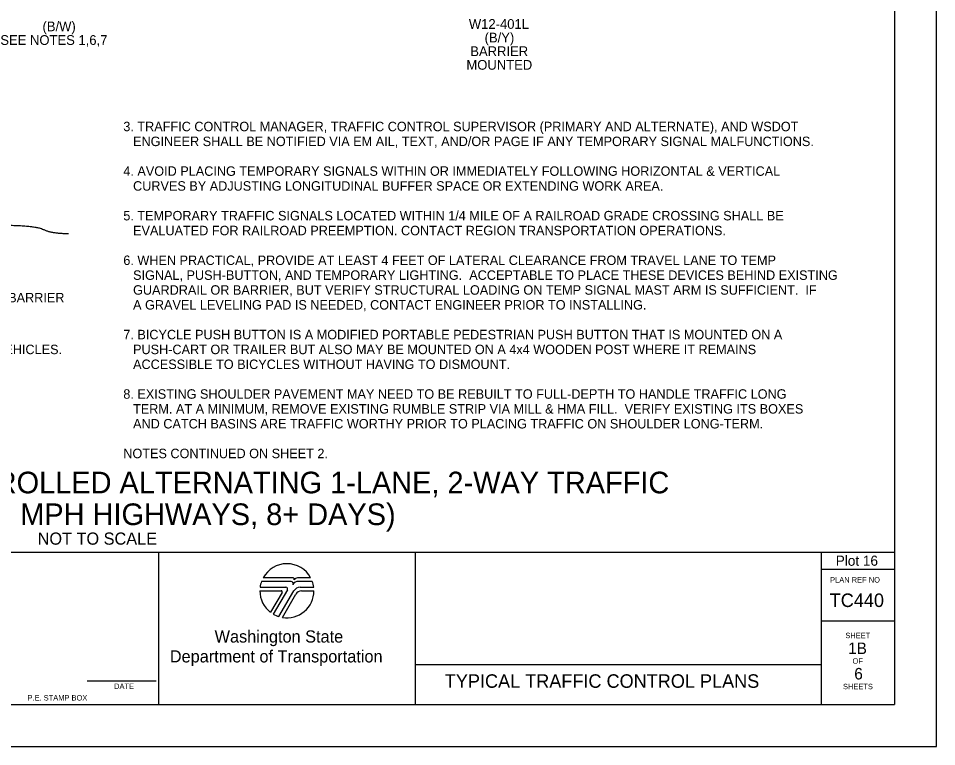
# Model space of a CAD drawing. Extents: x 99982 to 100176, y 99905 to 100011.
# Drawn here: x 100109.27 to 100116.06, y 99969.69 to 99975.07 of the extents above; entities that cross this region are included whole.
import ezdxf

# ---------------------------------------------------------------- set-up
doc = ezdxf.new("R2010")
doc.units = 0
for name, color, linetype in [('SH_DE_DetailHeading1Text', 7, 'Continuous'), ('SH_GI_GeneralNotesBodyText', 7, 'Continuous'), ('SH_GI_PlotLimits', 7, 'Continuous'), ('SH_GI_SheetBorder', 7, 'Continuous'), ('SH_GI_SheetLocationText', 7, 'Continuous'), ('SH_GI_SheetTextInCells', 7, 'Continuous'), ('SH_GI_TitleBlockText', 7, 'Continuous'), ('SH_GI_WSDOTLogo', 7, 'Continuous'), ('TR_SN_ConstructionSigns', 7, 'Continuous'), ('TR_WZ_WorkZoneDetails', 7, 'Continuous'), ('TR_WZ_WorkZoneTextCurrent', 7, 'Continuous')]:
    doc.layers.add(name, color=color, linetype=linetype)

msp = doc.modelspace()

# ---------------------------------------------------------------- linework, layer by layer
at = {"layer": 'SH_GI_PlotLimits'}
msp.add_lwpolyline([(100099.0625, 99969.6875), (100116.0625, 99969.6875), (100116.0625, 99980.6875), (100099.0625, 99980.6875)], close=True, dxfattribs=at)
at = {"layer": 'SH_GI_SheetBorder'}
for p, q in [((100115.75, 99980.375), (100115.75, 99970)), ((100100, 99971.1259), (100115.75, 99971.1259)), ((100110.3089, 99971.1259), (100110.3089, 99970)), ((100112.2055, 99971.1259), (100112.2055, 99970)), ((100115.2079, 99971.1259), (100115.2079, 99970)), ((100115.2079, 99971.0008), (100115.75, 99971.0008)), ((100115.2079, 99970.6176), (100115.75, 99970.6176)), ((100112.2055, 99970.2955), (100115.2079, 99970.2955)), ((100109.7797, 99970.1733), (100110.2914, 99970.1733)), ((100100, 99970), (100115.75, 99970))]:
    msp.add_line(p, q, dxfattribs=at)
at = {"layer": 'SH_GI_WSDOTLogo'}
for p, q in [((100111.2894, 99970.9094), (100111.0697, 99970.9094)), ((100111.303, 99970.9354), (100111.0815, 99970.9354)), ((100111.433, 99970.9354), (100111.3351, 99970.9354)), ((100111.343, 99970.9094), (100111.3429, 99970.9094)), ((100111.4448, 99970.9094), (100111.343, 99970.9094)), ((100111.0572, 99970.84), (100111.2148, 99970.84)), ((100111.059, 99970.8661), (100111.2496, 99970.8661)), ((100111.222, 99970.8277), (100111.1364, 99970.6807)), ((100111.261, 99970.8464), (100111.1567, 99970.6672)), ((100111.1989, 99970.6487), (100111.3089, 99970.839)), ((100111.2244, 99970.6428), (100111.3242, 99970.8156)), ((100111.3558, 99970.8661), (100111.4555, 99970.8661)), ((100111.3655, 99970.8394), (100111.4572, 99970.8394))]:
    msp.add_line(p, q, dxfattribs=at)
for centre, radius, start, end in [((100111.2572, 99970.84), 0.2, 28.47865, 151.53204), ((100111.2572, 99970.84), 0.2, 159.69598, 172.50569), ((100111.2894, 99970.8946), 0.0148, 327.8418, 89.99855), ((100111.3429, 99970.861), 0.0484, 89.99529, 147.82376), ((100111.303, 99970.9263), 0.00903, 329.87418, 90.00328), ((100111.3352, 99970.9066), 0.0287, 90.00721, 148.16763), ((100111.2572, 99970.84), 0.2, 7.49431, 20.29406), ((100111.2572, 99970.84), 0.2, 179.99864, 232.84327), ((100111.2149, 99970.8318), 0.0082, 329.74356, 90), ((100111.2572, 99970.84), 0.2, 260.54554, 359.80857), ((100111.2497, 99970.853), 0.0131, 329.76834, 90), ((100111.3558, 99970.8119), 0.0542, 90, 149.99738), ((100111.3654, 99970.7918), 0.0476, 90, 150.05432), ((100111.2572, 99970.84), 0.2, 239.79292, 253.0448)]:
    msp.add_arc(centre, radius, start, end, dxfattribs=at)
at = {"layer": 'TR_WZ_WorkZoneDetails'}
msp.add_open_spline([(100109.1405, 99973.5438), (100109.3917, 99973.544), (100109.5172, 99973.4819), (100109.6427, 99973.482)], degree=2, dxfattribs=at)

# ---------------------------------------------------------------- texts
at = {"layer": 'SH_DE_DetailHeading1Text'}
for s, height, p in [('ADVANCED TEMPORARY SIGNAL-CONTROLLED ALTERNATING 1-LANE, 2-WAY TRAFFIC', 0.16, (100104.9788, 99971.5606)), ('TEMP BARRIER (25 MPH HIGHWAYS, 8+ DAYS)', 0.16, (100107.2523, 99971.3259)), ('NOT TO SCALE', 0.09, (100109.4141, 99971.1809))]:
    msp.add_text(s, height=height, rotation=360, dxfattribs=at).set_placement(p)
at = {"layer": 'SH_GI_GeneralNotesBodyText'}
for s, p in [('3. TRAFFIC CONTROL MANAGER, TRAFFIC CONTROL SUPERVISOR (PRIMARY AND ALTERNATE), AND WSDOT ', (100110.0475, 99974.2384)), ('ENGINEER SHALL BE NOTIFIED VIA EM AIL, TEXT, AND/OR PAGE IF ANY TEMPORARY SIGNAL MALFUNCTIONS.', (100110.1197, 99974.1285)), ('4. AVOID PLACING TEMPORARY SIGNALS WITHIN OR IMMEDIATELY FOLLOWING HORIZONTAL & VERTICAL ', (100110.0475, 99973.9087)), ('CURVES BY ADJUSTING LONGITUDINAL BUFFER SPACE OR EXTENDING WORK AREA.', (100110.1197, 99973.7988)), ('5. TEMPORARY TRAFFIC SIGNALS LOCATED WITHIN 1/4 MILE OF A RAILROAD GRADE CROSSING SHALL BE ', (100110.0475, 99973.579)), ('EVALUATED FOR RAILROAD PREEMPTION. CONTACT REGION TRANSPORTATION OPERATIONS.', (100110.1197, 99973.4691)), ('6. WHEN PRACTICAL, PROVIDE AT LEAST 4 FEET OF LATERAL CLEARANCE FROM TRAVEL LANE TO TEMP ', (100110.0475, 99973.2493)), ('SIGNAL, PUSH-BUTTON, AND TEMPORARY LIGHTING.  ACCEPTABLE TO PLACE THESE DEVICES BEHIND EXISTING ', (100110.1197, 99973.1394)), ('GUARDRAIL OR BARRIER, BUT VERIFY STRUCTURAL LOADING ON TEMP SIGNAL MAST ARM IS SUFFICIENT.  IF ', (100110.1197, 99973.0295)), ('A GRAVEL LEVELING PAD IS NEEDED, CONTACT ENGINEER PRIOR TO INSTALLING.', (100110.1197, 99972.9196)), ('7. BICYCLE PUSH BUTTON IS A MODIFIED PORTABLE PEDESTRIAN PUSH BUTTON THAT IS MOUNTED ON A ', (100110.0475, 99972.6998)), (':  (1) DEFAULT TIMING PLAN DESIGNED ONLY FOR VEHICLES. ', (100106.7909, 99972.5899)), ('PUSH-CART OR TRAILER BUT ALSO MAY BE MOUNTED ON A 4x4 WOODEN POST WHERE IT REMAINS ', (100110.1197, 99972.5899)), ('ACCESSIBLE TO BICYCLES WITHOUT HAVING TO DISMOUNT.', (100110.1197, 99972.48)), ('8. EXISTING SHOULDER PAVEMENT MAY NEED TO BE REBUILT TO FULL-DEPTH TO HANDLE TRAFFIC LONG ', (100110.0475, 99972.2602)), ('TERM. AT A MINIMUM, REMOVE EXISTING RUMBLE STRIP VIA MILL & HMA FILL.  VERIFY EXISTING ITS BOXES ', (100110.1197, 99972.1503)), ('AND CATCH BASINS ARE TRAFFIC WORTHY PRIOR TO PLACING TRAFFIC ON SHOULDER LONG-TERM.', (100110.1197, 99972.0404)), ('NOTES CONTINUED ON SHEET 2.', (100110.0475, 99971.8206))]:
    msp.add_text(s, height=0.07, rotation=360, dxfattribs=at).set_placement(p)
at = {"layer": 'SH_GI_SheetBorder'}
msp.add_text('PLAN REF NO', height=0.040032, dxfattribs=at).set_placement((100115.2747, 99970.9008))
at = {"layer": 'SH_GI_SheetLocationText'}
msp.add_text('Plot 16', height=0.075, dxfattribs=at).set_placement((100115.3164, 99971.025))
at = {"layer": 'SH_GI_SheetTextInCells'}
for s, height, p in [('Washington State', 0.090072, (100110.7229, 99970.4571)), ('SHEET', 0.04003, (100115.3877, 99970.4896)), ('Department of Transportation', 0.090072, (100110.3916, 99970.3101)), ('OF', 0.04003, (100115.4406, 99970.3008)), ('DATE', 0.04003, (100109.9794, 99970.1141)), ('SHEETS', 0.04003, (100115.3698, 99970.112)), ('P.E. STAMP BOX', 0.040032, (100109.339, 99970.0286))]:
    msp.add_text(s, height=height, dxfattribs=at).set_placement(p)
at = {"layer": 'SH_GI_TitleBlockText'}
for s, height, p in [('TC440', 0.1, (100115.2718, 99970.72)), ('1B', 0.085, (100115.4076, 99970.3723)), ('6', 0.085, (100115.4534, 99970.1843)), ('TYPICAL TRAFFIC CONTROL PLANS', 0.1, (100112.4251, 99970.1224))]:
    msp.add_text(s, height=height, dxfattribs=at).set_placement(p)
at = {"layer": 'TR_SN_ConstructionSigns'}
for s, p in [('(B/W)', (100109.4499, 99974.9776)), ('W12-401L', (100112.6032, 99974.9956)), ('SEE NOTES 1,6,7', (100109.138, 99974.8768)), ('(B/Y)', (100112.7194, 99974.8948)), ('BARRIER', (100112.6136, 99974.794)), ('MOUNTED', (100112.585, 99974.6932))]:
    msp.add_text(s, height=0.072, rotation=360, dxfattribs=at).set_placement(p)
at = {"layer": 'TR_WZ_WorkZoneTextCurrent'}
msp.add_text('TYPE 2 OR F-SHAPE TEMP BARRIER', height=0.07, dxfattribs=at).set_placement((100107.9633, 99972.9728))

doc.saveas('drawing.dxf')
